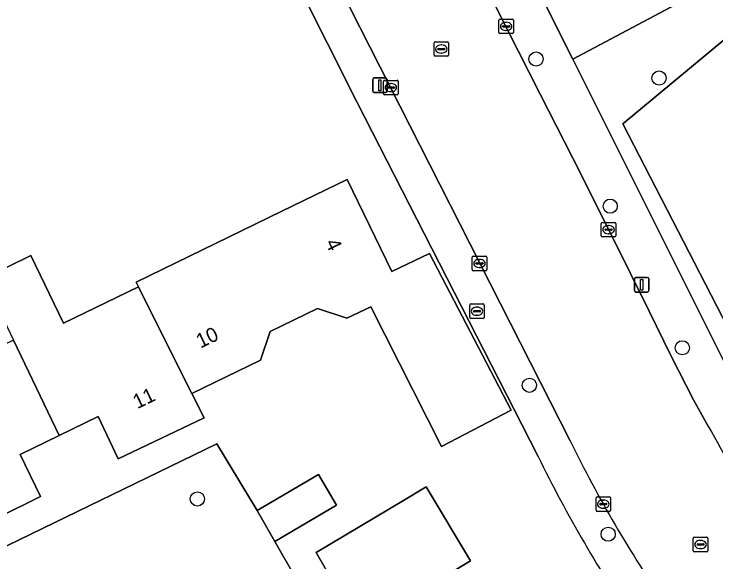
# Model space of a CAD drawing. Extents: x 161772 to 163126, y 383092 to 383917.
# Drawn here: x 162938.1 to 162986.45, y 383799.1 to 383836.87 of the extents above; entities that cross this region are included whole.
import ezdxf

# ---------------------------------------------------------------- set-up
doc = ezdxf.new("R2010")
doc.units = 0
for name, color, linetype in [('IMGEO_Boom', 7, 'Continuous'), ('IMGEO_Brandkraan', 7, 'Continuous'), ('IMGEO_Erf', 7, 'Continuous'), ('IMGEO_Groenvoorziening', 7, 'Continuous'), ('IMGEO_Kolk', 7, 'Continuous'), ('IMGEO_Lichtmast', 7, 'Continuous'), ('IMGEO_Muur', 7, 'Continuous'), ('IMGEO_Pand', 7, 'Continuous'), ('IMGEO_Pand_nummerreeks', 7, 'Continuous'), ('IMGEO_Parkeervlak_open', 7, 'Continuous'), ('IMGEO_Rijbaan_lokaal_gesloten', 7, 'Continuous'), ('IMGEO_Rioolput', 7, 'Continuous'), ('IMGEO_Voetpad_open', 7, 'Continuous'), ('IMGEO_Woonerf_open', 7, 'Continuous')]:
    doc.layers.add(name, color=color, linetype=linetype)

msp = doc.modelspace()

# ---------------------------------------------------------------- linework, layer by layer
at = {"layer": 'IMGEO_Boom'}
for centre in [(162974.062, 383833.764), (162982.532, 383832.453), (162979.168, 383823.624), (162984.136, 383813.865), (162973.603, 383811.284), (162950.73, 383803.446), (162979.027, 383801.016)]:
    msp.add_circle(centre, 0.489, dxfattribs=at)
at = {"layer": 'IMGEO_Brandkraan'}
for p, q in [((162969.489, 383815.958), (162969.489, 383816.81)), ((162969.564, 383816.884), (162970.416, 383816.884)), ((162969.791, 383816.427), (162970.189, 383816.427)), ((162969.977, 383816.664), (162970.002, 383816.664)), ((162970.49, 383816.81), (162970.49, 383815.958)), ((162969.748, 383816.378), (162969.748, 383816.39)), ((162970.186, 383816.341), (162969.788, 383816.341)), ((162970, 383816.104), (162969.975, 383816.104)), ((162970.232, 383816.39), (162970.232, 383816.378)), ((162970.416, 383815.884), (162969.564, 383815.884))]:
    msp.add_line(p, q, dxfattribs=at)
for points in [[(162969.489, 383815.958), (162969.489, 383816.81)], [(162969.564, 383816.884), (162970.416, 383816.884)], [(162970.49, 383816.81), (162970.49, 383815.958)], [(162970.416, 383815.884), (162969.564, 383815.884)]]:
    msp.add_lwpolyline(points, dxfattribs=at)
for centre, radius, start, end in [((162969.566, 383816.808), 0.0765, 91.552, 178.448), ((162969.566, 383816.808), 0.0765, 91.552, 178.448), ((162969.788, 383816.387), 0.0403, 85.8775, 175.7526), ((162970.193, 383816.389), 0.0386, 1.7309, 96.639), ((162970.414, 383816.808), 0.0765, 1.552, 88.448), ((162970.414, 383816.808), 0.0765, 1.552, 88.448), ((162969.566, 383815.96), 0.0765, 181.552, 268.448), ((162969.566, 383815.96), 0.0765, 181.552, 268.448), ((162969.785, 383816.377), 0.0366, 178.938, 274.7102), ((162970.189, 383816.384), 0.043, 264.8664, 352.4533), ((162970.414, 383815.96), 0.0765, 271.552, 358.448), ((162970.414, 383815.96), 0.0765, 271.552, 358.448)]:
    msp.add_arc(centre, radius, start, end, dxfattribs=at)
for centre, major_axis, ratio, start_param, end_param in [((162969.976, 383816.384), (-0.387, 0.002), 0.722429, 4.712389, 7.853982), ((162970.001, 383816.384), (-0.39, 0.002), 0.717154, 1.570796, 4.712389)]:
    msp.add_ellipse(centre, major_axis=major_axis, ratio=ratio, start_param=start_param, end_param=end_param, dxfattribs=at)
at = {"layer": 'IMGEO_Erf'}
for points in [[(162961.731, 383830.778), (162941.098, 383871.872), (162937.187, 383874.349)], [(162967.941, 383871.022), (162970.652, 383849.937), (162968.631, 383849.671), (162976.585, 383833.763), (162985.544, 383838.537), (162988.151, 383837.617), (162990.388, 383836.005), (162994.576, 383832.473), (162998.604, 383828.662), (163004.335, 383822.932), (163008.614, 383818.377), (163012.262, 383814.494), (163017.313, 383808.079), (163020.339, 383803.467), (163023.181, 383798.722), (163025.834, 383793.881), (163027.02, 383791.42), (163029.281, 383786.356), (163034.681, 383773.47)], [(162974.201, 383806.382), (162972.528, 383809.655), (162961.731, 383830.778)], [(162936.027, 383818.639), (162939.253, 383820.223), (162941.51, 383815.564), (162946.662, 383818.067), (162946.51, 383818.391), (162956.557, 383823.273), (162961.054, 383825.458), (162964.128, 383819.114), (162966.709, 383820.368), (162972.345, 383809.56), (162967.542, 383807.055), (162962.666, 383816.685), (162961.035, 383815.9), (162959.013, 383816.572), (162955.737, 383814.986), (162955.076, 383813.016), (162950.341, 383810.71), (162951.2, 383809.047), (162945.266, 383806.204), (162943.899, 383809.121), (162941.211, 383807.818), (162938.518, 383806.513), (162939.911, 383803.606), (162934.018, 383800.699)], [(162920.456, 383785.5), (162938.802, 383796.345), (162936.815, 383799.858), (162952.064, 383807.239), (162954.855, 383802.645), (162959.074, 383805.138), (162960.321, 383803.029), (162956.067, 383800.516), (162959.044, 383795.296), (162954.784, 383792.785), (162974.165, 383759.783), (162968.248, 383756.347), (162948.829, 383789.253), (162945.43, 383787.245), (162943.842, 383790.009), (162941.629, 383788.705), (162944.556, 383783.707), (162947.579, 383785.479), (162951.459, 383778.929), (162942.856, 383773.833), (162935.821, 383785.756)]]:
    msp.add_lwpolyline(points, dxfattribs=at)
msp.add_lwpolyline([(162966.485, 383804.281), (162969.539, 383799.179), (162967.978, 383798.245), (162970.578, 383793.9), (162961.008, 383788.207), (162959.2, 383791.332), (162961.731, 383792.809), (162962.62, 383793.328), (162961.678, 383794.956), (162958.907, 383799.746), (162964.924, 383803.347)], close=True, dxfattribs=at)
msp.add_arc((163055.671, 383846.053), 90.615, 205.96343, 214.52078, dxfattribs=at)
at = {"layer": 'IMGEO_Groenvoorziening'}
msp.add_lwpolyline([(162988.796, 383812.327), (162980.048, 383829.298), (162988.29, 383836.153), (162991.019, 383834.009), (162993.036, 383832.252), (163000, 383825.308), (163007.737, 383817.593), (163008.614, 383818.377), (163004.335, 383822.932), (162998.604, 383828.662), (162994.576, 383832.473), (162990.388, 383836.005), (162988.151, 383837.617), (162985.544, 383838.537), (162976.585, 383833.763), (162984.656, 383817.621), (162987.464, 383812.026)], dxfattribs=at)
at = {"layer": 'IMGEO_Kolk'}
for p, q in [((162971.499, 383835.589), (162971.499, 383836.441)), ((162971.574, 383836.515), (162972.426, 383836.515)), ((162971.987, 383836.295), (162972.012, 383836.295)), ((162972.5, 383836.441), (162972.5, 383835.589)), ((162971.758, 383836.009), (162971.758, 383836.021)), ((162972.196, 383835.972), (162971.798, 383835.972)), ((162971.801, 383836.058), (162972.199, 383836.058)), ((162972.242, 383836.021), (162972.242, 383836.009)), ((162972.426, 383835.515), (162971.574, 383835.515)), ((162972.01, 383835.735), (162971.985, 383835.735)), ((162963.554, 383831.371), (162963.554, 383832.223)), ((162963.629, 383832.297), (162964.481, 383832.297)), ((162964.042, 383832.077), (162964.067, 383832.077)), ((162964.555, 383832.223), (162964.555, 383831.371)), ((162963.813, 383831.791), (162963.813, 383831.803)), ((162964.251, 383831.754), (162963.853, 383831.754)), ((162963.856, 383831.84), (162964.254, 383831.84)), ((162964.065, 383831.517), (162964.04, 383831.517)), ((162964.297, 383831.803), (162964.297, 383831.791)), ((162964.481, 383831.297), (162963.629, 383831.297)), ((162978.551, 383821.581), (162978.551, 383822.433)), ((162978.626, 383822.507), (162979.478, 383822.507)), ((162979.039, 383822.287), (162979.064, 383822.287)), ((162979.552, 383822.433), (162979.552, 383821.581)), ((162978.81, 383822.001), (162978.81, 383822.013)), ((162979.248, 383821.964), (162978.85, 383821.964)), ((162978.853, 383822.05), (162979.251, 383822.05)), ((162979.294, 383822.013), (162979.294, 383822.001)), ((162979.478, 383821.507), (162978.626, 383821.507)), ((162979.062, 383821.727), (162979.037, 383821.727)), ((162969.662, 383819.254), (162969.662, 383820.106)), ((162969.737, 383820.18), (162970.589, 383820.18)), ((162970.15, 383819.96), (162970.175, 383819.96)), ((162970.663, 383820.106), (162970.663, 383819.254)), ((162969.921, 383819.674), (162969.921, 383819.686)), ((162970.359, 383819.637), (162969.961, 383819.637)), ((162969.964, 383819.723), (162970.362, 383819.723)), ((162970.173, 383819.4), (162970.148, 383819.4)), ((162970.405, 383819.686), (162970.405, 383819.674)), ((162970.589, 383819.18), (162969.737, 383819.18)), ((162978.191, 383802.665), (162978.191, 383803.517)), ((162978.266, 383803.591), (162979.118, 383803.591)), ((162978.679, 383803.371), (162978.704, 383803.371)), ((162979.192, 383803.517), (162979.192, 383802.665)), ((162978.45, 383803.085), (162978.45, 383803.097)), ((162978.888, 383803.048), (162978.49, 383803.048)), ((162978.493, 383803.134), (162978.891, 383803.134)), ((162978.934, 383803.097), (162978.934, 383803.085)), ((162979.118, 383802.591), (162978.266, 383802.591)), ((162978.702, 383802.811), (162978.677, 383802.811))]:
    msp.add_line(p, q, dxfattribs=at)
for points in [[(162971.499, 383835.589), (162971.499, 383836.441)], [(162971.574, 383836.515), (162972.426, 383836.515)], [(162972.5, 383836.441), (162972.5, 383835.589)], [(162972.426, 383835.515), (162971.574, 383835.515)], [(162963.554, 383831.371), (162963.554, 383832.223)], [(162963.629, 383832.297), (162964.481, 383832.297)], [(162964.555, 383832.223), (162964.555, 383831.371)], [(162964.481, 383831.297), (162963.629, 383831.297)], [(162978.551, 383821.581), (162978.551, 383822.433)], [(162978.626, 383822.507), (162979.478, 383822.507)], [(162979.552, 383822.433), (162979.552, 383821.581)], [(162979.478, 383821.507), (162978.626, 383821.507)], [(162969.662, 383819.254), (162969.662, 383820.106)], [(162969.737, 383820.18), (162970.589, 383820.18)], [(162970.663, 383820.106), (162970.663, 383819.254)], [(162970.589, 383819.18), (162969.737, 383819.18)], [(162978.191, 383802.665), (162978.191, 383803.517)], [(162978.266, 383803.591), (162979.118, 383803.591)], [(162979.192, 383803.517), (162979.192, 383802.665)], [(162979.118, 383802.591), (162978.266, 383802.591)]]:
    msp.add_lwpolyline(points, dxfattribs=at)
for centre, radius, start, end in [((162971.576, 383836.439), 0.0765, 91.552, 178.448), ((162971.576, 383836.439), 0.0765, 91.552, 178.448), ((162972.424, 383836.439), 0.0765, 1.552, 88.448), ((162972.424, 383836.439), 0.0765, 1.552, 88.448), ((162971.798, 383836.018), 0.0403, 85.8775, 175.7526), ((162971.795, 383836.008), 0.0366, 178.938, 274.7102), ((162972.199, 383836.015), 0.043, 264.8664, 352.4533), ((162972.203, 383836.02), 0.0386, 1.7309, 96.639), ((162971.576, 383835.591), 0.0765, 181.552, 268.448), ((162971.576, 383835.591), 0.0765, 181.552, 268.448), ((162972.424, 383835.591), 0.0765, 271.552, 358.448), ((162972.424, 383835.591), 0.0765, 271.552, 358.448), ((162963.631, 383832.221), 0.0765, 91.552, 178.448), ((162963.631, 383832.221), 0.0765, 91.552, 178.448), ((162964.479, 383832.221), 0.0765, 1.552, 88.448), ((162964.479, 383832.221), 0.0765, 1.552, 88.448), ((162963.853, 383831.8), 0.0403, 85.8775, 175.7526), ((162963.85, 383831.79), 0.0366, 178.938, 274.7102), ((162964.254, 383831.797), 0.043, 264.8664, 352.4533), ((162964.258, 383831.802), 0.0386, 1.7309, 96.639), ((162963.631, 383831.373), 0.0765, 181.552, 268.448), ((162963.631, 383831.373), 0.0765, 181.552, 268.448), ((162964.479, 383831.373), 0.0765, 271.552, 358.448), ((162964.479, 383831.373), 0.0765, 271.552, 358.448), ((162978.628, 383822.431), 0.0765, 91.552, 178.448), ((162978.628, 383822.431), 0.0765, 91.552, 178.448), ((162979.476, 383822.431), 0.0765, 1.552, 88.448), ((162979.476, 383822.431), 0.0765, 1.552, 88.448), ((162978.85, 383822.01), 0.0403, 85.8775, 175.7526), ((162978.847, 383822), 0.0366, 178.938, 274.7102), ((162979.251, 383822.007), 0.043, 264.8664, 352.4533), ((162979.255, 383822.012), 0.0386, 1.7309, 96.639), ((162978.628, 383821.583), 0.0765, 181.552, 268.448), ((162978.628, 383821.583), 0.0765, 181.552, 268.448), ((162979.476, 383821.583), 0.0765, 271.552, 358.448), ((162979.476, 383821.583), 0.0765, 271.552, 358.448), ((162969.739, 383820.104), 0.0765, 91.552, 178.448), ((162969.739, 383820.104), 0.0765, 91.552, 178.448), ((162970.587, 383820.104), 0.0765, 1.552, 88.448), ((162970.587, 383820.104), 0.0765, 1.552, 88.448), ((162969.961, 383819.683), 0.0403, 85.8775, 175.7526), ((162969.958, 383819.673), 0.0366, 178.938, 274.7102), ((162970.362, 383819.68), 0.043, 264.8664, 352.4533), ((162970.366, 383819.685), 0.0386, 1.7309, 96.639), ((162969.739, 383819.256), 0.0765, 181.552, 268.448), ((162969.739, 383819.256), 0.0765, 181.552, 268.448), ((162970.587, 383819.256), 0.0765, 271.552, 358.448), ((162970.587, 383819.256), 0.0765, 271.552, 358.448), ((162978.268, 383803.515), 0.0765, 91.552, 178.448), ((162978.268, 383803.515), 0.0765, 91.552, 178.448), ((162979.116, 383803.515), 0.0765, 1.552, 88.448), ((162979.116, 383803.515), 0.0765, 1.552, 88.448), ((162978.49, 383803.094), 0.0403, 85.8775, 175.7526), ((162978.487, 383803.084), 0.0366, 178.938, 274.7102), ((162978.891, 383803.091), 0.043, 264.8664, 352.4533), ((162978.895, 383803.096), 0.0386, 1.7309, 96.639), ((162978.268, 383802.667), 0.0765, 181.552, 268.448), ((162978.268, 383802.667), 0.0765, 181.552, 268.448), ((162979.116, 383802.667), 0.0765, 271.552, 358.448), ((162979.116, 383802.667), 0.0765, 271.552, 358.448)]:
    msp.add_arc(centre, radius, start, end, dxfattribs=at)
for centre, major_axis, ratio, start_param, end_param in [((162971.986, 383836.015), (-0.387, 0.002), 0.722429, 4.712389, 7.853982), ((162972.011, 383836.015), (-0.39, 0.002), 0.717154, 1.570796, 4.712389), ((162964.041, 383831.797), (-0.387, 0.002), 0.722429, 4.712389, 7.853982), ((162964.066, 383831.797), (-0.39, 0.002), 0.717154, 1.570796, 4.712389), ((162979.038, 383822.007), (-0.387, 0.002), 0.722429, 4.712389, 7.853982), ((162979.063, 383822.007), (-0.39, 0.002), 0.717154, 1.570796, 4.712389), ((162970.149, 383819.68), (-0.387, 0.002), 0.722429, 4.712389, 7.853982), ((162970.174, 383819.68), (-0.39, 0.002), 0.717154, 1.570796, 4.712389), ((162978.678, 383803.091), (-0.387, 0.002), 0.722429, 4.712389, 7.853982), ((162978.703, 383803.091), (-0.39, 0.002), 0.717154, 1.570796, 4.712389)]:
    msp.add_ellipse(centre, major_axis=major_axis, ratio=ratio, start_param=start_param, end_param=end_param, dxfattribs=at)
at = {"layer": 'IMGEO_Lichtmast'}
for p, q in [((162962.904, 383832.46), (162963.694, 383832.46)), ((162963.694, 383832.46), (162962.904, 383832.46)), ((162962.804, 383831.56), (162962.804, 383832.36)), ((162962.804, 383832.36), (162962.804, 383831.56)), ((162963.794, 383832.36), (162963.794, 383831.56)), ((162963.794, 383831.56), (162963.794, 383832.36)), ((162963.694, 383831.46), (162962.904, 383831.46)), ((162962.904, 383831.46), (162963.694, 383831.46)), ((162980.834, 383817.806), (162980.834, 383818.606)), ((162980.834, 383818.606), (162980.834, 383817.806)), ((162980.934, 383818.706), (162981.724, 383818.706)), ((162981.724, 383818.706), (162980.934, 383818.706)), ((162981.824, 383818.606), (162981.824, 383817.806)), ((162981.824, 383817.806), (162981.824, 383818.606)), ((162981.724, 383817.706), (162980.934, 383817.706)), ((162980.934, 383817.706), (162981.724, 383817.706))]:
    msp.add_line(p, q, dxfattribs=at)
for points in [[(162963.224, 383832.335), (162963.374, 383832.335), (162963.374, 383831.585), (162963.224, 383831.585), (162963.224, 383832.335)], [(162981.254, 383818.581), (162981.404, 383818.581), (162981.404, 383817.831), (162981.254, 383817.831), (162981.254, 383818.581)]]:
    msp.add_lwpolyline(points, dxfattribs=at)
for centre, start, end in [((162962.904, 383832.36), 90, 180), ((162962.904, 383832.36), 90, 180), ((162963.694, 383832.36), 0, 90), ((162963.694, 383832.36), 360, 90), ((162962.904, 383831.56), 180, 270), ((162962.904, 383831.56), 180, 270), ((162963.694, 383831.56), 270, 0), ((162963.694, 383831.56), 270, 0), ((162980.934, 383818.606), 90, 180), ((162980.934, 383818.606), 90, 180), ((162981.724, 383818.606), 0, 90), ((162981.724, 383818.606), 360, 90), ((162980.934, 383817.806), 180, 270), ((162980.934, 383817.806), 180, 270), ((162981.724, 383817.806), 270, 0), ((162981.724, 383817.806), 270, 0)]:
    msp.add_arc(centre, 0.1, start, end, dxfattribs=at)
at = {"layer": 'IMGEO_Muur'}
msp.add_lwpolyline([(162974.201, 383806.382), (162972.528, 383809.655)], dxfattribs=at)
msp.add_arc((163055.671, 383846.053), 90.615, 205.96343, 214.52078, dxfattribs=at)
at = {"layer": 'IMGEO_Pand'}
for points in [[(162950.341, 383810.71), (162955.076, 383813.016), (162955.737, 383814.986), (162959.013, 383816.572), (162961.035, 383815.9), (162962.666, 383816.685), (162967.542, 383807.055), (162972.345, 383809.56), (162966.709, 383820.368), (162964.128, 383819.114), (162961.054, 383825.458), (162956.557, 383823.273), (162946.51, 383818.391), (162946.662, 383818.067), (162946.83, 383817.71)], [(162950.341, 383810.71), (162946.83, 383817.71), (162946.662, 383818.067), (162941.51, 383815.564), (162939.253, 383820.223), (162936.027, 383818.639), (162938.058, 383814.4), (162941.211, 383807.818), (162943.899, 383809.121), (162945.266, 383806.204), (162951.2, 383809.047)], [(162938.058, 383814.4), (162935.133, 383812.979), (162935.368, 383812.494), (162929.64, 383809.711), (162931.833, 383805.197), (162934.018, 383800.699), (162939.911, 383803.606), (162938.518, 383806.513), (162941.211, 383807.818)], [(162954.855, 383802.645), (162956.067, 383800.516), (162960.321, 383803.029), (162959.074, 383805.138)], [(162964.924, 383803.347), (162958.907, 383799.746), (162961.678, 383794.956), (162962.62, 383793.328), (162961.731, 383792.809), (162959.2, 383791.332), (162961.008, 383788.207), (162970.578, 383793.9), (162967.978, 383798.245), (162969.539, 383799.179), (162966.485, 383804.281)]]:
    msp.add_lwpolyline(points, close=True, dxfattribs=at)
at = {"layer": 'IMGEO_Parkeervlak_open'}
msp.add_lwpolyline([(163000, 383818.22), (163001.569, 383816.574), (163003.015, 383814.976), (163007.737, 383817.593), (163000, 383825.308), (162993.036, 383832.252), (162991.019, 383834.009), (162988.29, 383836.153), (162980.048, 383829.298), (162988.796, 383812.327)], dxfattribs=at)
at = {"layer": 'IMGEO_Rijbaan_lokaal_gesloten'}
for points in [[(162947.38, 383864.837), (162952.256, 383854.995), (162976.413, 383807.459)], [(162985.95, 383808.425), (162984.91, 383810.289), (162983.363, 383813.298), (162981.846, 383816.398), (162979.294, 383821.534), (162976.604, 383826.922), (162974.337, 383831.337), (162971.301, 383837.316), (162968.601, 383842.764), (162965.594, 383848.674), (162963.199, 383853.48), (162961.585, 383856.718), (162957.689, 383864.536)]]:
    msp.add_lwpolyline(points, dxfattribs=at)
for centre, radius, start, end in [((163054.468, 383845.656), 77.98, 208.51848, 213.36432), ((163055.566, 383845.991), 88.034, 205.95678, 214.526)]:
    msp.add_arc(centre, radius, start, end, dxfattribs=at)
at = {"layer": 'IMGEO_Rioolput'}
for p, q in [((162967.034, 383834.027), (162967.034, 383834.879)), ((162967.109, 383834.953), (162967.961, 383834.953)), ((162968.035, 383834.879), (162968.035, 383834.027)), ((162967.293, 383834.447), (162967.293, 383834.459)), ((162967.731, 383834.41), (162967.333, 383834.41)), ((162967.336, 383834.496), (162967.734, 383834.496)), ((162967.522, 383834.733), (162967.547, 383834.733)), ((162967.777, 383834.459), (162967.777, 383834.447)), ((162967.961, 383833.953), (162967.109, 383833.953)), ((162967.545, 383834.173), (162967.52, 383834.173)), ((162984.893, 383799.882), (162984.893, 383800.734)), ((162984.968, 383800.808), (162985.82, 383800.808)), ((162985.381, 383800.588), (162985.406, 383800.588)), ((162985.894, 383800.734), (162985.894, 383799.882)), ((162985.152, 383800.302), (162985.152, 383800.314)), ((162985.59, 383800.265), (162985.192, 383800.265)), ((162985.195, 383800.351), (162985.593, 383800.351)), ((162985.404, 383800.028), (162985.379, 383800.028)), ((162985.636, 383800.314), (162985.636, 383800.302)), ((162985.82, 383799.808), (162984.968, 383799.808))]:
    msp.add_line(p, q, dxfattribs=at)
for points in [[(162967.034, 383834.027), (162967.034, 383834.879)], [(162967.109, 383834.953), (162967.961, 383834.953)], [(162968.035, 383834.879), (162968.035, 383834.027)], [(162967.961, 383833.953), (162967.109, 383833.953)], [(162984.893, 383799.882), (162984.893, 383800.734)], [(162984.968, 383800.808), (162985.82, 383800.808)], [(162985.894, 383800.734), (162985.894, 383799.882)], [(162985.82, 383799.808), (162984.968, 383799.808)]]:
    msp.add_lwpolyline(points, dxfattribs=at)
for centre, radius, start, end in [((162967.111, 383834.877), 0.0765, 91.552, 178.448), ((162967.111, 383834.877), 0.0765, 91.552, 178.448), ((162967.959, 383834.877), 0.0765, 1.552, 88.448), ((162967.959, 383834.877), 0.0765, 1.552, 88.448), ((162967.333, 383834.456), 0.0403, 85.8775, 175.7526), ((162967.33, 383834.446), 0.0366, 178.938, 274.7102), ((162967.734, 383834.453), 0.043, 264.8664, 352.4533), ((162967.738, 383834.458), 0.0386, 1.7309, 96.639), ((162967.111, 383834.029), 0.0765, 181.552, 268.448), ((162967.111, 383834.029), 0.0765, 181.552, 268.448), ((162967.959, 383834.029), 0.0765, 271.552, 358.448), ((162967.959, 383834.029), 0.0765, 271.552, 358.448), ((162984.97, 383800.732), 0.0765, 91.552, 178.448), ((162984.97, 383800.732), 0.0765, 91.552, 178.448), ((162985.818, 383800.732), 0.0765, 1.552, 88.448), ((162985.818, 383800.732), 0.0765, 1.552, 88.448), ((162985.192, 383800.311), 0.0403, 85.8775, 175.7526), ((162985.189, 383800.301), 0.0366, 178.938, 274.7102), ((162985.593, 383800.308), 0.043, 264.8664, 352.4533), ((162985.597, 383800.313), 0.0386, 1.7309, 96.639), ((162984.97, 383799.884), 0.0765, 181.552, 268.448), ((162984.97, 383799.884), 0.0765, 181.552, 268.448), ((162985.818, 383799.884), 0.0765, 271.552, 358.448), ((162985.818, 383799.884), 0.0765, 271.552, 358.448)]:
    msp.add_arc(centre, radius, start, end, dxfattribs=at)
for centre, major_axis, ratio, start_param, end_param in [((162967.521, 383834.453), (-0.387, 0.002), 0.722429, 4.712389, 7.853982), ((162967.546, 383834.453), (-0.39, 0.002), 0.717154, 1.570796, 4.712389), ((162985.38, 383800.308), (-0.387, 0.002), 0.722429, 4.712389, 7.853982), ((162985.405, 383800.308), (-0.39, 0.002), 0.717154, 1.570796, 4.712389)]:
    msp.add_ellipse(centre, major_axis=major_axis, ratio=ratio, start_param=start_param, end_param=end_param, dxfattribs=at)
at = {"layer": 'IMGEO_Voetpad_open'}
for points in [[(162976.585, 383833.763), (162968.631, 383849.671), (162970.652, 383849.937), (162967.941, 383871.022), (162967.121, 383877.611), (162966.082, 383885.891), (162965.776, 383888.684), (162961.796, 383888.15), (162956.431, 383887.43)], [(162932.558, 383887.282), (162932.482, 383887.135), (162934.229, 383883.751), (162936.555, 383877.435), (162937.187, 383874.349), (162941.098, 383871.872), (162961.731, 383830.778), (162972.528, 383809.655), (162974.201, 383806.382)], [(162955.361, 383869.408), (162957.689, 383864.536), (162961.585, 383856.718), (162962.031, 383856.942), (162963.655, 383853.684), (162963.199, 383853.48), (162965.594, 383848.674), (162968.601, 383842.764), (162971.301, 383837.316), (162974.337, 383831.337), (162976.604, 383826.922), (162979.294, 383821.534), (162981.846, 383816.398), (162983.363, 383813.298), (162984.91, 383810.289), (162985.95, 383808.425)], [(162976.413, 383807.459), (162952.256, 383854.995), (162947.38, 383864.837)], [(162987.464, 383812.026), (162984.656, 383817.621), (162976.585, 383833.763)]]:
    msp.add_lwpolyline(points, dxfattribs=at)
for centre, radius, start, end in [((163054.468, 383845.656), 77.98, 208.51848, 213.36432), ((163055.566, 383845.991), 88.034, 205.95678, 214.526), ((163055.671, 383846.053), 90.615, 205.96343, 214.52078)]:
    msp.add_arc(centre, radius, start, end, dxfattribs=at)
at = {"layer": 'IMGEO_Woonerf_open'}
msp.add_lwpolyline([(162935.821, 383785.756), (162941.629, 383788.705), (162943.842, 383790.009), (162945.43, 383787.245), (162948.829, 383789.253), (162968.248, 383756.347), (162974.165, 383759.783), (162954.784, 383792.785), (162959.044, 383795.296), (162956.067, 383800.516), (162954.855, 383802.645), (162952.064, 383807.239), (162936.815, 383799.858), (162938.802, 383796.345), (162920.456, 383785.5)], dxfattribs=at)

# ---------------------------------------------------------------- texts
at = {"layer": 'IMGEO_Pand_nummerreeks'}
for s, rotation, p in [('4', 295.8526, (162959.519, 383821.103)), ('10', 25.9666, (162950.947, 383813.808)), ('11', 25.5992, (162946.584, 383809.63))]:
    msp.add_text(s, height=1, rotation=rotation, dxfattribs=at).set_placement(p)

doc.saveas('drawing.dxf')
